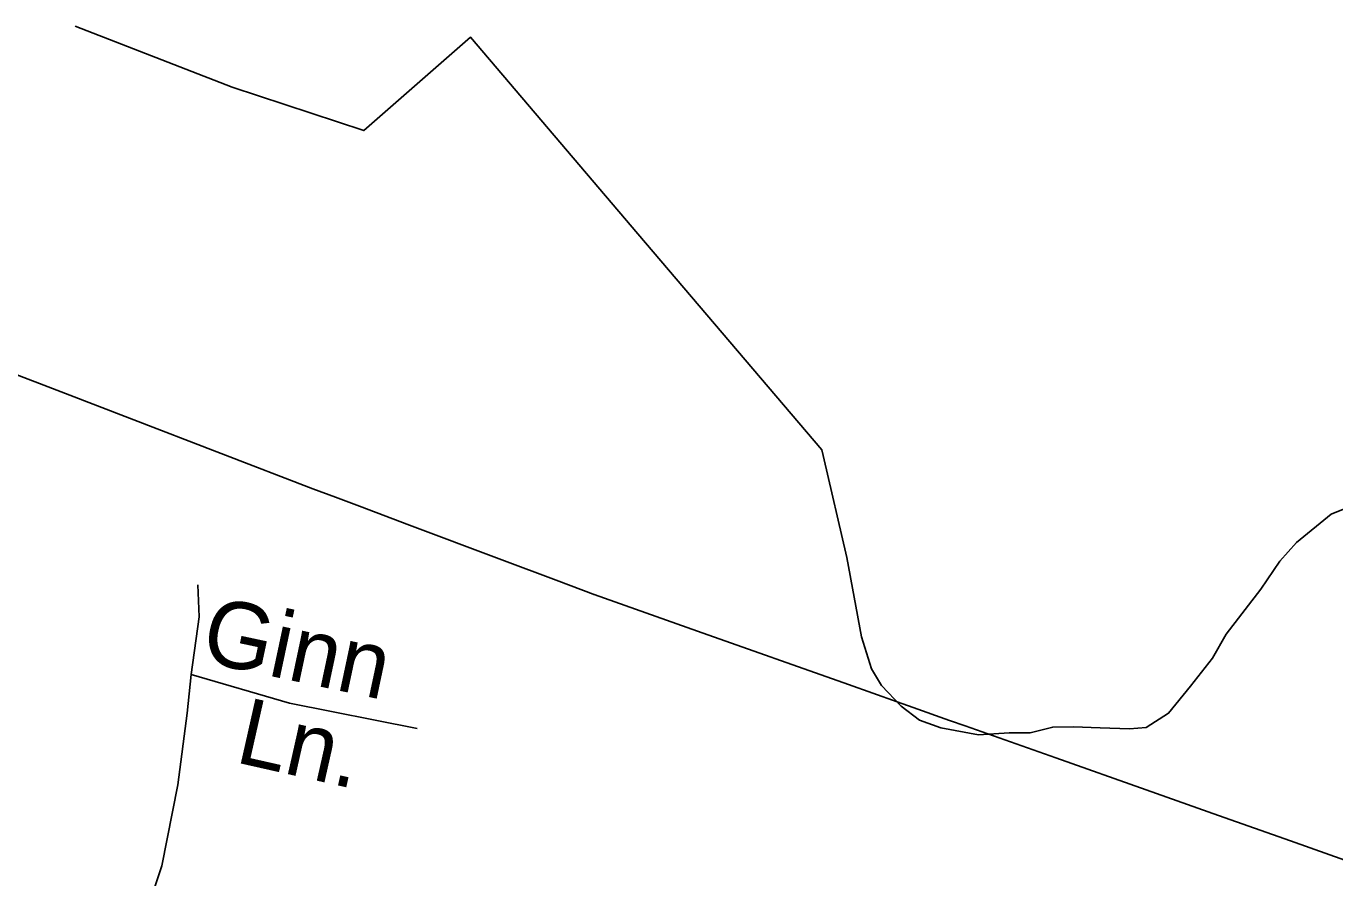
# Model space of a CAD drawing. Extents: x 2260773 to 2342389, y 552869 to 618546.
# Drawn here: x 2327576 to 2329447, y 599775 to 600993 of the extents above; entities that cross this region are included whole.
import ezdxf

# ---------------------------------------------------------------- set-up
doc = ezdxf.new("R2010")
doc.units = 0
for name, color, linetype in [('Exist Boundary Political City Limit New', 7, 'Continuous'), ('Exist Hydrographic Misc Water Feature', 7, 'Continuous'), ('Exist Road Non-System Type 51', 7, 'Continuous'), ('Exist Road Non-System Type 51 Label', 7, 'Continuous'), ('Map Preparation Boundary City Limit Buffer Line', 7, 'Continuous')]:
    doc.layers.add(name, color=color, linetype=linetype)

msp = doc.modelspace()

# ---------------------------------------------------------------- linework, layer by layer
at = {"layer": 'Exist Boundary Political City Limit New'}
for points in [[(2327541.5, 600502.1), (2327632, 600467.4), (2327723.5, 600432.2), (2327986, 600331.4), (2328018.5, 600319.2), (2328033.5, 600313.5), (2328052.8, 600306.2), (2328124.2, 600279.2), (2328252.2, 600231), (2328337.5, 600198.9), (2328386.8, 600180.4)], [(2328386.8, 600180.4), (2328387.5, 600180.1), (2328388.2, 600179.8), (2328536, 600127.5), (2328751.8, 600051.2), (2328821.5, 600026.5), (2328844.5, 600018.4), (2328896.5, 600000), (2328919, 599992), (2329048.5, 599946.2), (2329177.5, 599900.6), (2329281.2, 599863.9), (2329384.2, 599827.5), (2329489.8, 599790.1)]]:
    msp.add_lwpolyline(points, dxfattribs=at)
at = {"layer": 'Exist Hydrographic Misc Water Feature'}
for points in [[(2327645.9, 600992.9), (2327870.6, 600905.5), (2328058.6, 600843.6), (2328211.4, 600977.1), (2328450.7, 600695.8), (2328713.8, 600386.9), (2328715.8, 600378.9)], [(2328715.8, 600378.9), (2328749.4, 600233.1), (2328770.4, 600119.7), (2328784.9, 600073.7), (2328799.3, 600050), (2328827.4, 600020.2), (2328853.4, 600000.5), (2328883.8, 599989.1), (2328937.9, 599979.3), (2328981.8, 599982), (2329011.9, 599982.3), (2329043.9, 599990.5), (2329073.6, 599990.9), (2329111.8, 599989.2), (2329153.6, 599987.8), (2329177.6, 599989.8), (2329209.6, 600010.2), (2329241, 600048.8), (2329272.3, 600089.1), (2329292, 600123.1), (2329341.4, 600187.8), (2329368.9, 600227.9), (2329392.5, 600254.3), (2329442.1, 600294.7), (2329503.6, 600319.6)]]:
    msp.add_lwpolyline(points, dxfattribs=at)
at = {"layer": 'Exist Road Non-System Type 51'}
for points in [[(2327811.8, 600065.6), (2327823.2, 600148.3), (2327821.3, 600194)], [(2327718.7, 599643.5), (2327743.4, 599711.9), (2327770, 599791.8), (2327792.8, 599907.8), (2327806.1, 600010.5), (2327811.8, 600065.6)], [(2327811.8, 600065.6), (2327952.4, 600024.7), (2328134.9, 599988.6)]]:
    msp.add_lwpolyline(points, dxfattribs=at)
at = {"layer": 'Map Preparation Boundary City Limit Buffer Line'}
for points in [[(2327541.5, 600502.1), (2327632, 600467.4), (2327723.5, 600432.2), (2327986, 600331.4), (2328018.5, 600319.2), (2328033.5, 600313.5), (2328052.8, 600306.2), (2328124.2, 600279.2), (2328252.2, 600231), (2328337.5, 600198.9), (2328386.8, 600180.4)], [(2328386.8, 600180.4), (2328387.5, 600180.1), (2328388.2, 600179.8), (2328536, 600127.5), (2328751.8, 600051.2), (2328821.5, 600026.5), (2328844.5, 600018.4), (2328896.5, 600000), (2328919, 599992), (2329048.5, 599946.2), (2329177.5, 599900.6), (2329281.2, 599863.9), (2329384.2, 599827.5), (2329489.8, 599790.1)]]:
    msp.add_lwpolyline(points, dxfattribs=at)

# ---------------------------------------------------------------- texts
at = {"layer": 'Exist Road Non-System Type 51 Label'}
for s, rotation, p in [('Ginn', 347.9833, (2327822.8, 600085.2)), ('Ln.', 347.2818, (2327872.7, 599940.6))]:
    msp.add_text(s, height=95, rotation=rotation, dxfattribs=at).set_placement(p)

doc.saveas('drawing.dxf')
